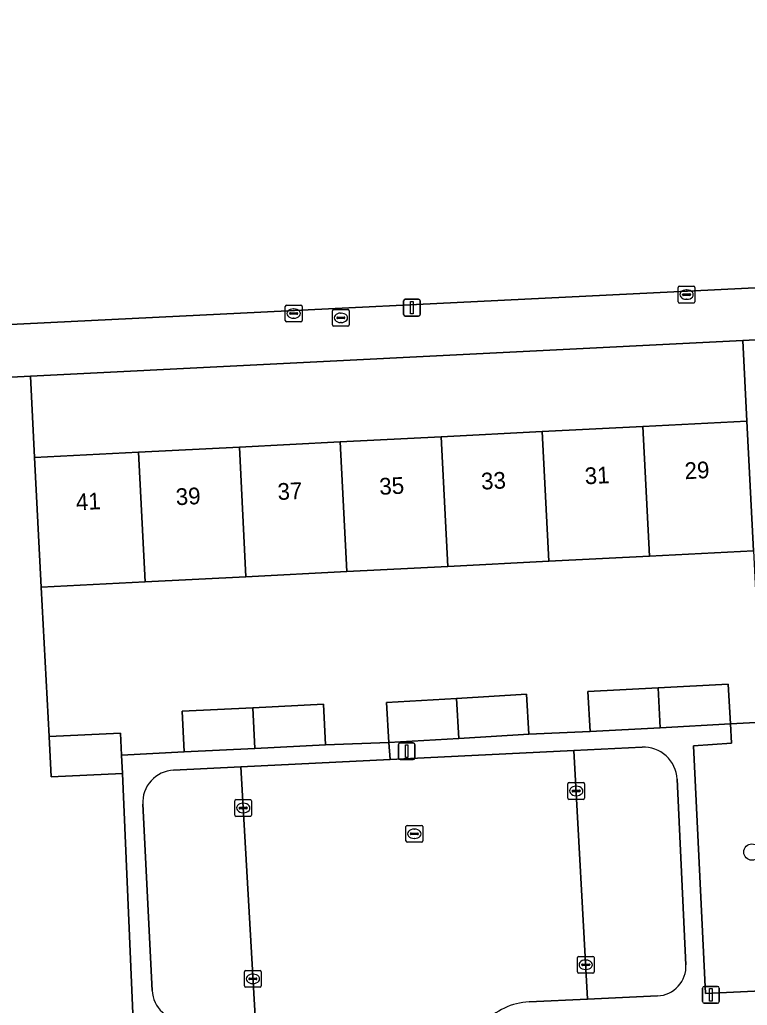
# Model space of a CAD drawing. Extents: x 161084 to 161928, y 385354 to 386522.
# Drawn here: x 161440.9 to 161484.5, y 385530.8 to 385589.7 of the extents above; entities that cross this region are included whole.
import ezdxf

# ---------------------------------------------------------------- set-up
doc = ezdxf.new("R2010")
doc.units = 0
for name, color, linetype in [('IMGEO_Boom', 7, 'Continuous'), ('IMGEO_Erf', 7, 'Continuous'), ('IMGEO_Groenvoorziening', 7, 'Continuous'), ('IMGEO_Hek', 7, 'Continuous'), ('IMGEO_Kolk', 7, 'Continuous'), ('IMGEO_Lichtmast', 7, 'Continuous'), ('IMGEO_Pand', 7, 'Continuous'), ('IMGEO_Pand_nummerreeks', 7, 'Continuous'), ('IMGEO_Parkeervlak_open', 7, 'Continuous'), ('IMGEO_Rijbaan_lokaal_open', 7, 'Continuous'), ('IMGEO_Rioolput', 7, 'Continuous'), ('IMGEO_Voetpad_open', 7, 'Continuous')]:
    doc.layers.add(name, color=color, linetype=linetype)

msp = doc.modelspace()

# ---------------------------------------------------------------- linework, layer by layer
at = {"layer": 'IMGEO_Boom'}
msp.add_circle((161484.734, 385539.962), 0.489, dxfattribs=at)
at = {"layer": 'IMGEO_Erf'}
msp.add_lwpolyline([(161441.569, 385568.411), (161441.818, 385563.549), (161448.037, 385563.867), (161454.073, 385564.175), (161460.109, 385564.483), (161466.146, 385564.792), (161472.182, 385565.1), (161478.218, 385565.409), (161484.433, 385565.726), (161484.187, 385570.555)], close=True, dxfattribs=at)
msp.add_lwpolyline([(161484.829, 385557.976), (161478.613, 385557.658), (161472.577, 385557.35), (161466.541, 385557.042), (161460.504, 385556.733), (161454.468, 385556.425), (161448.432, 385556.117), (161442.214, 385555.799), (161442.701, 385546.866), (161446.965, 385547.061), (161447.025, 385545.747), (161450.771, 385545.947), (161450.65, 385548.378), (161454.88, 385548.588), (161459.11, 385548.798), (161459.231, 385546.367), (161463.024, 385546.509), (161462.882, 385548.896), (161467.068, 385549.145), (161471.253, 385549.394), (161471.395, 385547.007), (161475.054, 385547.172), (161474.927, 385549.553), (161479.122, 385549.777), (161483.318, 385550.001), (161483.445, 385547.62), (161485.354, 385547.718)], dxfattribs=at)
at = {"layer": 'IMGEO_Groenvoorziening'}
msp.add_lwpolyline([(161486.538, 385573.77), (161484.483, 385615.506), (161436.678, 385613.156), (161438.733, 385571.42)], close=True, dxfattribs=at)
for points in [[(161489.886, 385570.842), (161484.187, 385570.555), (161484.433, 385565.726), (161484.829, 385557.976), (161485.354, 385547.718), (161483.445, 385547.62), (161483.521, 385546.463), (161481.246, 385546.313), (161481.958, 385531.498), (161491.617, 385531.955)], [(161433.744, 385529.18), (161447.719, 385529.856), (161447.075, 385544.654), (161442.811, 385544.46), (161442.701, 385546.866), (161442.214, 385555.799), (161441.818, 385563.549), (161441.569, 385568.411), (161433.457, 385568.003), (161431.179, 385567.888)]]:
    msp.add_lwpolyline(points, dxfattribs=at)
at = {"layer": 'IMGEO_Hek'}
for points in [[(161484.433, 385565.726), (161484.187, 385570.555)], [(161441.818, 385563.549), (161441.569, 385568.411)], [(161484.829, 385557.976), (161485.354, 385547.718), (161483.445, 385547.62)], [(161442.214, 385555.799), (161442.701, 385546.866)]]:
    msp.add_lwpolyline(points, dxfattribs=at)
at = {"layer": 'IMGEO_Kolk'}
for p, q in [((161480.326, 385572.866), (161480.326, 385573.718)), ((161480.401, 385573.792), (161481.253, 385573.792)), ((161480.585, 385573.286), (161480.585, 385573.298)), ((161481.023, 385573.249), (161480.625, 385573.249)), ((161480.628, 385573.335), (161481.026, 385573.335)), ((161480.814, 385573.572), (161480.839, 385573.572)), ((161481.069, 385573.298), (161481.069, 385573.286)), ((161481.327, 385573.718), (161481.327, 385572.866)), ((161456.896, 385572.662), (161457.748, 385572.662)), ((161481.253, 385572.792), (161480.401, 385572.792)), ((161480.837, 385573.012), (161480.812, 385573.012)), ((161456.821, 385571.736), (161456.821, 385572.588)), ((161457.08, 385572.156), (161457.08, 385572.168)), ((161457.518, 385572.119), (161457.12, 385572.119)), ((161457.123, 385572.205), (161457.521, 385572.205)), ((161457.309, 385572.442), (161457.334, 385572.442)), ((161457.564, 385572.168), (161457.564, 385572.156)), ((161457.822, 385572.588), (161457.822, 385571.736)), ((161457.748, 385571.662), (161456.896, 385571.662)), ((161457.332, 385571.882), (161457.307, 385571.882)), ((161473.722, 385543.186), (161473.722, 385544.038)), ((161473.797, 385544.112), (161474.649, 385544.112)), ((161474.21, 385543.892), (161474.235, 385543.892)), ((161474.723, 385544.038), (161474.723, 385543.186)), ((161473.981, 385543.606), (161473.981, 385543.618)), ((161474.419, 385543.569), (161474.021, 385543.569)), ((161474.024, 385543.655), (161474.422, 385543.655)), ((161474.233, 385543.332), (161474.208, 385543.332)), ((161474.465, 385543.618), (161474.465, 385543.606)), ((161453.803, 385542.169), (161453.803, 385543.021)), ((161453.878, 385543.095), (161454.73, 385543.095)), ((161454.062, 385542.589), (161454.062, 385542.601)), ((161454.105, 385542.638), (161454.503, 385542.638)), ((161454.291, 385542.875), (161454.316, 385542.875)), ((161454.546, 385542.601), (161454.546, 385542.589)), ((161454.804, 385543.021), (161454.804, 385542.169)), ((161474.649, 385543.112), (161473.797, 385543.112)), ((161454.73, 385542.095), (161453.878, 385542.095)), ((161454.5, 385542.552), (161454.102, 385542.552)), ((161454.314, 385542.315), (161454.289, 385542.315)), ((161474.294, 385532.797), (161474.294, 385533.649)), ((161474.369, 385533.723), (161475.221, 385533.723)), ((161474.553, 385533.217), (161474.553, 385533.229)), ((161474.991, 385533.18), (161474.593, 385533.18)), ((161474.596, 385533.266), (161474.994, 385533.266)), ((161474.782, 385533.503), (161474.807, 385533.503)), ((161475.037, 385533.229), (161475.037, 385533.217)), ((161475.295, 385533.649), (161475.295, 385532.797)), ((161454.382, 385531.953), (161454.382, 385532.805)), ((161454.457, 385532.879), (161455.309, 385532.879)), ((161454.87, 385532.659), (161454.895, 385532.659)), ((161455.383, 385532.805), (161455.383, 385531.953)), ((161475.221, 385532.723), (161474.369, 385532.723)), ((161474.805, 385532.943), (161474.78, 385532.943)), ((161454.641, 385532.373), (161454.641, 385532.385)), ((161455.079, 385532.336), (161454.681, 385532.336)), ((161454.684, 385532.422), (161455.082, 385532.422)), ((161454.893, 385532.099), (161454.868, 385532.099)), ((161455.125, 385532.385), (161455.125, 385532.373)), ((161455.309, 385531.879), (161454.457, 385531.879))]:
    msp.add_line(p, q, dxfattribs=at)
for points in [[(161480.326, 385572.866), (161480.326, 385573.718)], [(161480.401, 385573.792), (161481.253, 385573.792)], [(161481.327, 385573.718), (161481.327, 385572.866)], [(161456.896, 385572.662), (161457.748, 385572.662)], [(161481.253, 385572.792), (161480.401, 385572.792)], [(161456.821, 385571.736), (161456.821, 385572.588)], [(161457.822, 385572.588), (161457.822, 385571.736)], [(161457.748, 385571.662), (161456.896, 385571.662)], [(161473.722, 385543.186), (161473.722, 385544.038)], [(161473.797, 385544.112), (161474.649, 385544.112)], [(161474.723, 385544.038), (161474.723, 385543.186)], [(161453.803, 385542.169), (161453.803, 385543.021)], [(161453.878, 385543.095), (161454.73, 385543.095)], [(161454.804, 385543.021), (161454.804, 385542.169)], [(161474.649, 385543.112), (161473.797, 385543.112)], [(161454.73, 385542.095), (161453.878, 385542.095)], [(161474.294, 385532.797), (161474.294, 385533.649)], [(161474.369, 385533.723), (161475.221, 385533.723)], [(161475.295, 385533.649), (161475.295, 385532.797)], [(161454.382, 385531.953), (161454.382, 385532.805)], [(161454.457, 385532.879), (161455.309, 385532.879)], [(161455.383, 385532.805), (161455.383, 385531.953)], [(161475.221, 385532.723), (161474.369, 385532.723)], [(161455.309, 385531.879), (161454.457, 385531.879)]]:
    msp.add_lwpolyline(points, dxfattribs=at)
for centre, radius, start, end in [((161480.403, 385573.716), 0.0765, 91.55205, 178.44795), ((161480.403, 385573.716), 0.0765, 91.55205, 178.44795), ((161480.625, 385573.295), 0.0403, 85.87752, 175.75265), ((161480.622, 385573.285), 0.0366, 178.93798, 274.71019), ((161481.026, 385573.292), 0.043, 264.86636, 352.45326), ((161481.03, 385573.297), 0.0386, 1.73085, 96.63898), ((161481.251, 385573.716), 0.0765, 1.55205, 88.44795), ((161481.251, 385573.716), 0.0765, 1.55205, 88.44795), ((161456.898, 385572.586), 0.0765, 91.55205, 178.44795), ((161456.898, 385572.586), 0.0765, 91.55205, 178.44795), ((161457.746, 385572.586), 0.0765, 1.55205, 88.44795), ((161457.746, 385572.586), 0.0765, 1.55205, 88.44795), ((161480.403, 385572.868), 0.0765, 181.55205, 268.44795), ((161480.403, 385572.868), 0.0765, 181.55205, 268.44795), ((161481.251, 385572.868), 0.0765, 271.55205, 358.44795), ((161481.251, 385572.868), 0.0765, 271.55205, 358.44795), ((161457.12, 385572.165), 0.0403, 85.87752, 175.75265), ((161457.117, 385572.155), 0.0366, 178.93798, 274.71019), ((161457.521, 385572.162), 0.043, 264.86636, 352.45326), ((161457.525, 385572.167), 0.0386, 1.73085, 96.63898), ((161456.898, 385571.738), 0.0765, 181.55205, 268.44795), ((161456.898, 385571.738), 0.0765, 181.55205, 268.44795), ((161457.746, 385571.738), 0.0765, 271.55205, 358.44795), ((161457.746, 385571.738), 0.0765, 271.55205, 358.44795), ((161473.799, 385544.036), 0.0765, 91.55205, 178.44795), ((161473.799, 385544.036), 0.0765, 91.55205, 178.44795), ((161474.647, 385544.036), 0.0765, 1.55205, 88.44795), ((161474.647, 385544.036), 0.0765, 1.55205, 88.44795), ((161473.799, 385543.188), 0.0765, 181.55205, 268.44795), ((161473.799, 385543.188), 0.0765, 181.55205, 268.44795), ((161474.021, 385543.615), 0.0403, 85.87752, 175.75265), ((161474.018, 385543.605), 0.0366, 178.93798, 274.71019), ((161474.422, 385543.612), 0.043, 264.86636, 352.45326), ((161474.426, 385543.617), 0.0386, 1.73085, 96.63898), ((161474.647, 385543.188), 0.0765, 271.55205, 358.44795), ((161474.647, 385543.188), 0.0765, 271.55205, 358.44795), ((161453.88, 385543.019), 0.0765, 91.55205, 178.44795), ((161453.88, 385543.019), 0.0765, 91.55205, 178.44795), ((161454.102, 385542.598), 0.0403, 85.87752, 175.75265), ((161454.099, 385542.588), 0.0366, 178.93798, 274.71019), ((161454.503, 385542.595), 0.043, 264.86636, 352.45326), ((161454.507, 385542.6), 0.0386, 1.73085, 96.63898), ((161454.728, 385543.019), 0.0765, 1.55205, 88.44795), ((161454.728, 385543.019), 0.0765, 1.55205, 88.44795), ((161453.88, 385542.171), 0.0765, 181.55205, 268.44795), ((161453.88, 385542.171), 0.0765, 181.55205, 268.44795), ((161454.728, 385542.171), 0.0765, 271.55205, 358.44795), ((161454.728, 385542.171), 0.0765, 271.55205, 358.44795), ((161474.371, 385533.647), 0.0765, 91.55205, 178.44795), ((161474.371, 385533.647), 0.0765, 91.55205, 178.44795), ((161474.593, 385533.226), 0.0403, 85.87752, 175.75265), ((161474.59, 385533.216), 0.0366, 178.93798, 274.71019), ((161474.994, 385533.223), 0.043, 264.86636, 352.45326), ((161474.998, 385533.228), 0.0386, 1.73085, 96.63898), ((161475.219, 385533.647), 0.0765, 1.55205, 88.44795), ((161475.219, 385533.647), 0.0765, 1.55205, 88.44795), ((161454.459, 385532.803), 0.0765, 91.55205, 178.44795), ((161454.459, 385532.803), 0.0765, 91.55205, 178.44795), ((161455.307, 385532.803), 0.0765, 1.55205, 88.44795), ((161455.307, 385532.803), 0.0765, 1.55205, 88.44795), ((161474.371, 385532.799), 0.0765, 181.55205, 268.44795), ((161474.371, 385532.799), 0.0765, 181.55205, 268.44795), ((161475.219, 385532.799), 0.0765, 271.55205, 358.44795), ((161475.219, 385532.799), 0.0765, 271.55205, 358.44795), ((161454.681, 385532.382), 0.0403, 85.87752, 175.75265), ((161454.678, 385532.372), 0.0366, 178.93798, 274.71019), ((161455.082, 385532.379), 0.043, 264.86636, 352.45326), ((161455.086, 385532.384), 0.0386, 1.73085, 96.63898), ((161454.459, 385531.955), 0.0765, 181.55205, 268.44795), ((161454.459, 385531.955), 0.0765, 181.55205, 268.44795), ((161455.307, 385531.955), 0.0765, 271.55205, 358.44795), ((161455.307, 385531.955), 0.0765, 271.55205, 358.44795)]:
    msp.add_arc(centre, radius, start, end, dxfattribs=at)
for centre, major_axis, ratio, start_param, end_param in [((161480.813, 385573.292), (-0.387, 0.002), 0.722429, 4.712389, 7.853982), ((161480.838, 385573.292), (-0.39, 0.002), 0.717154, 1.570796, 4.712389), ((161457.308, 385572.162), (-0.387, 0.002), 0.722429, 4.712389, 7.853982), ((161457.333, 385572.162), (-0.39, 0.002), 0.717154, 1.570796, 4.712389), ((161474.209, 385543.612), (-0.387, 0.002), 0.722429, 4.712389, 7.853982), ((161474.234, 385543.612), (-0.39, 0.002), 0.717154, 1.570796, 4.712389), ((161454.29, 385542.595), (-0.387, 0.002), 0.722429, 4.712389, 7.853982), ((161454.315, 385542.595), (-0.39, 0.002), 0.717154, 1.570796, 4.712389), ((161474.781, 385533.223), (-0.387, 0.002), 0.722429, 4.712389, 7.853982), ((161474.806, 385533.223), (-0.39, 0.002), 0.717154, 1.570796, 4.712389), ((161454.869, 385532.379), (-0.387, 0.002), 0.722429, 4.712389, 7.853982), ((161454.894, 385532.379), (-0.39, 0.002), 0.717154, 1.570796, 4.712389)]:
    msp.add_ellipse(centre, major_axis=major_axis, ratio=ratio, start_param=start_param, end_param=end_param, dxfattribs=at)
at = {"layer": 'IMGEO_Lichtmast'}
for p, q in [((161463.899, 385572.113), (161463.899, 385572.913)), ((161463.899, 385572.913), (161463.899, 385572.113)), ((161463.999, 385573.013), (161464.789, 385573.013)), ((161464.789, 385573.013), (161463.999, 385573.013)), ((161464.889, 385572.913), (161464.889, 385572.113)), ((161464.889, 385572.113), (161464.889, 385572.913)), ((161464.789, 385572.013), (161463.999, 385572.013)), ((161463.999, 385572.013), (161464.789, 385572.013)), ((161463.583, 385545.591), (161463.583, 385546.391)), ((161463.583, 385546.391), (161463.583, 385545.591)), ((161463.683, 385546.491), (161464.473, 385546.491)), ((161464.473, 385546.491), (161463.683, 385546.491)), ((161464.573, 385546.391), (161464.573, 385545.591)), ((161464.573, 385545.591), (161464.573, 385546.391)), ((161464.473, 385545.491), (161463.683, 385545.491)), ((161463.683, 385545.491), (161464.473, 385545.491)), ((161481.786, 385531.025), (161481.786, 385531.825)), ((161481.786, 385531.825), (161481.786, 385531.025)), ((161481.886, 385531.925), (161482.676, 385531.925)), ((161482.676, 385531.925), (161481.886, 385531.925)), ((161482.776, 385531.825), (161482.776, 385531.025)), ((161482.776, 385531.025), (161482.776, 385531.825)), ((161482.676, 385530.925), (161481.886, 385530.925)), ((161481.886, 385530.925), (161482.676, 385530.925))]:
    msp.add_line(p, q, dxfattribs=at)
for points in [[(161464.319, 385572.888), (161464.469, 385572.888), (161464.469, 385572.138), (161464.319, 385572.138), (161464.319, 385572.888)], [(161464.003, 385546.366), (161464.153, 385546.366), (161464.153, 385545.616), (161464.003, 385545.616), (161464.003, 385546.366)], [(161482.206, 385531.8), (161482.356, 385531.8), (161482.356, 385531.05), (161482.206, 385531.05), (161482.206, 385531.8)]]:
    msp.add_lwpolyline(points, dxfattribs=at)
for centre, start, end in [((161463.999, 385572.913), 90, 180), ((161463.999, 385572.913), 90, 180), ((161464.789, 385572.913), 0, 90), ((161464.789, 385572.913), 360, 90), ((161463.999, 385572.113), 180, 270), ((161463.999, 385572.113), 180, 270), ((161464.789, 385572.113), 270, 0), ((161464.789, 385572.113), 270, 0), ((161463.683, 385546.391), 90, 180), ((161463.683, 385546.391), 90, 180), ((161464.473, 385546.391), 0, 90), ((161464.473, 385546.391), 360, 90), ((161463.683, 385545.591), 180, 270), ((161463.683, 385545.591), 180, 270), ((161464.473, 385545.591), 270, 0), ((161464.473, 385545.591), 270, 0), ((161481.886, 385531.825), 90, 180), ((161481.886, 385531.825), 90, 180), ((161482.676, 385531.825), 0, 90), ((161482.676, 385531.825), 360, 90), ((161481.886, 385531.025), 180, 270), ((161481.886, 385531.025), 180, 270), ((161482.676, 385531.025), 270, 0), ((161482.676, 385531.025), 270, 0)]:
    msp.add_arc(centre, 0.1, start, end, dxfattribs=at)
at = {"layer": 'IMGEO_Pand'}
for points in [[(161478.613, 385557.658), (161484.829, 385557.976), (161484.433, 385565.726), (161478.218, 385565.409)], [(161472.182, 385565.1), (161466.146, 385564.792), (161466.541, 385557.042), (161472.577, 385557.35)], [(161478.218, 385565.409), (161472.182, 385565.1), (161472.577, 385557.35), (161478.613, 385557.658)], [(161454.468, 385556.425), (161460.504, 385556.733), (161460.109, 385564.483), (161454.073, 385564.175)], [(161460.504, 385556.733), (161466.541, 385557.042), (161466.146, 385564.792), (161460.109, 385564.483)], [(161448.037, 385563.867), (161441.818, 385563.549), (161442.214, 385555.799), (161448.432, 385556.117)], [(161454.073, 385564.175), (161448.037, 385563.867), (161448.432, 385556.117), (161454.468, 385556.425)], [(161479.25, 385547.396), (161479.122, 385549.777), (161474.927, 385549.553), (161475.054, 385547.172)], [(161483.445, 385547.62), (161483.318, 385550.001), (161479.122, 385549.777), (161479.25, 385547.396)], [(161467.21, 385546.758), (161467.068, 385549.145), (161462.882, 385548.896), (161463.024, 385546.509)], [(161471.395, 385547.007), (161471.253, 385549.394), (161467.068, 385549.145), (161467.21, 385546.758)], [(161450.65, 385548.378), (161450.771, 385545.947), (161455.001, 385546.157), (161454.88, 385548.588)], [(161459.11, 385548.798), (161454.88, 385548.588), (161455.001, 385546.157), (161459.231, 385546.367)], [(161447.025, 385545.747), (161446.965, 385547.061), (161442.701, 385546.866), (161442.811, 385544.46), (161447.075, 385544.654)]]:
    msp.add_lwpolyline(points, close=True, dxfattribs=at)
at = {"layer": 'IMGEO_Parkeervlak_open'}
for points in [[(161478.162, 385546.23), (161474.088, 385546.03), (161474.907, 385531.165), (161479.093, 385531.357)], [(161450.82, 385529.907), (161455.012, 385530.126), (161454.165, 385545.054), (161450.136, 385544.857)], [(161480.791, 385533.222), (161480.262, 385544.324)], [(161448.293, 385542.82), (161448.858, 385531.677)]]:
    msp.add_lwpolyline(points, dxfattribs=at)
for centre, radius, start, end in [((161478.26, 385544.228), 2.005, 2.75685, 92.78818), ((161450.23, 385542.919), 1.94, 92.79117, 182.93364), ((161479.012, 385533.136), 1.781, 272.5973, 2.76975), ((161450.722, 385531.771), 1.867, 182.88814, 273.00205)]:
    msp.add_arc(centre, radius, start, end, dxfattribs=at)
at = {"layer": 'IMGEO_Rijbaan_lokaal_open'}
msp.add_lwpolyline([(161471.413, 385531.003), (161474.907, 385531.165), (161474.088, 385546.03), (161463.088, 385545.491), (161454.165, 385545.054), (161455.012, 385530.126), (161458.521, 385530.31)], dxfattribs=at)
msp.add_arc((161471.593, 385527.085), 3.922, 92.62407, 182.74803, dxfattribs=at)
at = {"layer": 'IMGEO_Rioolput'}
for p, q in [((161459.644, 385571.478), (161459.644, 385572.33)), ((161459.719, 385572.404), (161460.571, 385572.404)), ((161460.132, 385572.184), (161460.157, 385572.184)), ((161460.645, 385572.33), (161460.645, 385571.478)), ((161459.903, 385571.898), (161459.903, 385571.91)), ((161460.341, 385571.861), (161459.943, 385571.861)), ((161459.946, 385571.947), (161460.344, 385571.947)), ((161460.155, 385571.624), (161460.13, 385571.624)), ((161460.387, 385571.91), (161460.387, 385571.898)), ((161460.571, 385571.404), (161459.719, 385571.404)), ((161464.04, 385540.627), (161464.04, 385541.479)), ((161464.115, 385541.553), (161464.967, 385541.553)), ((161465.041, 385541.479), (161465.041, 385540.627)), ((161464.299, 385541.047), (161464.299, 385541.059)), ((161464.737, 385541.01), (161464.339, 385541.01)), ((161464.342, 385541.096), (161464.74, 385541.096)), ((161464.528, 385541.333), (161464.553, 385541.333)), ((161464.783, 385541.059), (161464.783, 385541.047)), ((161464.967, 385540.553), (161464.115, 385540.553)), ((161464.551, 385540.773), (161464.526, 385540.773))]:
    msp.add_line(p, q, dxfattribs=at)
for points in [[(161459.644, 385571.478), (161459.644, 385572.33)], [(161459.719, 385572.404), (161460.571, 385572.404)], [(161460.645, 385572.33), (161460.645, 385571.478)], [(161460.571, 385571.404), (161459.719, 385571.404)], [(161464.04, 385540.627), (161464.04, 385541.479)], [(161464.115, 385541.553), (161464.967, 385541.553)], [(161465.041, 385541.479), (161465.041, 385540.627)], [(161464.967, 385540.553), (161464.115, 385540.553)]]:
    msp.add_lwpolyline(points, dxfattribs=at)
for centre, radius, start, end in [((161459.721, 385572.328), 0.0765, 91.55205, 178.44795), ((161459.721, 385572.328), 0.0765, 91.55205, 178.44795), ((161460.569, 385572.328), 0.0765, 1.55205, 88.44795), ((161460.569, 385572.328), 0.0765, 1.55205, 88.44795), ((161459.721, 385571.48), 0.0765, 181.55205, 268.44795), ((161459.721, 385571.48), 0.0765, 181.55205, 268.44795), ((161459.943, 385571.907), 0.0403, 85.87752, 175.75265), ((161459.94, 385571.897), 0.0366, 178.93798, 274.71019), ((161460.344, 385571.904), 0.043, 264.86636, 352.45326), ((161460.348, 385571.909), 0.0386, 1.73085, 96.63898), ((161460.569, 385571.48), 0.0765, 271.55205, 358.44795), ((161460.569, 385571.48), 0.0765, 271.55205, 358.44795), ((161464.117, 385541.477), 0.0765, 91.55205, 178.44795), ((161464.117, 385541.477), 0.0765, 91.55205, 178.44795), ((161464.965, 385541.477), 0.0765, 1.55205, 88.44795), ((161464.965, 385541.477), 0.0765, 1.55205, 88.44795), ((161464.339, 385541.056), 0.0403, 85.87752, 175.75265), ((161464.336, 385541.046), 0.0366, 178.93798, 274.71019), ((161464.74, 385541.053), 0.043, 264.86636, 352.45326), ((161464.744, 385541.058), 0.0386, 1.73085, 96.63898), ((161464.117, 385540.629), 0.0765, 181.55205, 268.44795), ((161464.117, 385540.629), 0.0765, 181.55205, 268.44795), ((161464.965, 385540.629), 0.0765, 271.55205, 358.44795), ((161464.965, 385540.629), 0.0765, 271.55205, 358.44795)]:
    msp.add_arc(centre, radius, start, end, dxfattribs=at)
for centre, major_axis, ratio, start_param, end_param in [((161460.131, 385571.904), (-0.387, 0.002), 0.722429, 4.712389, 7.853982), ((161460.156, 385571.904), (-0.39, 0.002), 0.717154, 1.570796, 4.712389), ((161464.527, 385541.053), (-0.387, 0.002), 0.722429, 4.712389, 7.853982), ((161464.552, 385541.053), (-0.39, 0.002), 0.717154, 1.570796, 4.712389)]:
    msp.add_ellipse(centre, major_axis=major_axis, ratio=ratio, start_param=start_param, end_param=end_param, dxfattribs=at)
at = {"layer": 'IMGEO_Voetpad_open'}
for points in [[(161484.187, 385570.555), (161489.886, 385570.842), (161497.745, 385571.123), (161500, 385571.259), (161508.017, 385571.743), (161550.629, 385573.818), (161556.238, 385573.923), (161555.741, 385577.317), (161503.586, 385574.645), (161493.661, 385574.12), (161488.662, 385573.874), (161486.538, 385573.77), (161438.733, 385571.42), (161436.442, 385571.307)], [(161315.891, 385561.977), (161322.232, 385562.287), (161352.693, 385563.68), (161356.944, 385563.781), (161365.266, 385564.318), (161375.334, 385564.785), (161417.869, 385567.12), (161423.5, 385567.403), (161431.179, 385567.888), (161433.457, 385568.003), (161441.569, 385568.411), (161484.187, 385570.555)], [(161491.617, 385531.955), (161481.958, 385531.498), (161481.246, 385546.313), (161483.521, 385546.463), (161483.445, 385547.62), (161479.25, 385547.396), (161475.054, 385547.172), (161471.395, 385547.007), (161467.21, 385546.758), (161463.024, 385546.509), (161463.088, 385545.491), (161474.088, 385546.03), (161478.162, 385546.23)], [(161450.136, 385544.857), (161454.165, 385545.054), (161463.088, 385545.491), (161463.024, 385546.509), (161459.231, 385546.367), (161455.001, 385546.157), (161450.771, 385545.947), (161447.025, 385545.747), (161447.075, 385544.654), (161447.719, 385529.856), (161433.744, 385529.18)], [(161480.262, 385544.324), (161480.791, 385533.222)], [(161448.858, 385531.677), (161448.293, 385542.82)], [(161479.093, 385531.357), (161474.907, 385531.165), (161471.413, 385531.003)]]:
    msp.add_lwpolyline(points, dxfattribs=at)
for centre, radius, start, end in [((161478.26, 385544.228), 2.005, 2.75685, 92.78818), ((161450.23, 385542.919), 1.94, 92.79117, 182.93364), ((161479.012, 385533.136), 1.781, 272.5973, 2.76975), ((161450.722, 385531.771), 1.867, 182.88814, 273.00205), ((161471.593, 385527.085), 3.922, 92.62407, 182.74803)]:
    msp.add_arc(centre, radius, start, end, dxfattribs=at)

# ---------------------------------------------------------------- texts
at = {"layer": 'IMGEO_Pand_nummerreeks'}
for s, p in [('29', (161480.731, 385562.252)), ('33', (161468.555, 385561.63)), ('31', (161474.756, 385561.947)), ('37', (161456.38, 385561.008)), ('35', (161462.467, 385561.319)), ('41', (161444.317, 385560.392)), ('39', (161450.292, 385560.697))]:
    msp.add_text(s, height=1, rotation=2.92443, dxfattribs=at).set_placement(p)

doc.saveas('drawing.dxf')
